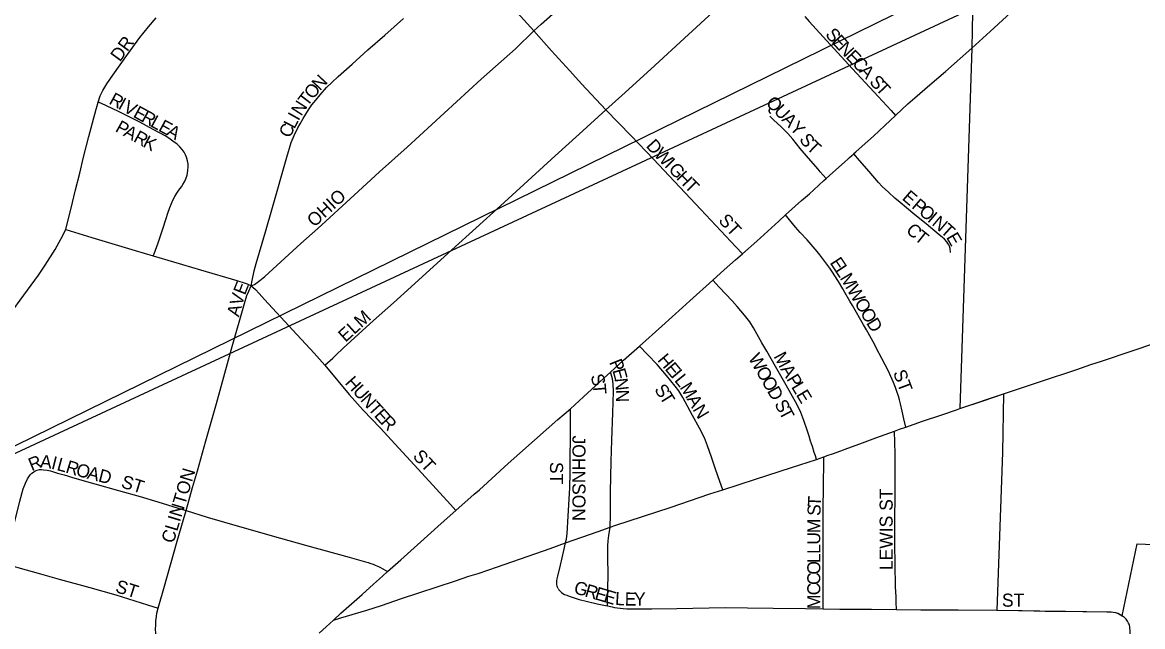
# Model space of a CAD drawing. Extents: x 1772825 to 1773716, y 1138558 to 1139032.
# Drawn here: x 1773356.3 to 1773372.55, y 1138876.75 to 1138885.5 of the extents above; entities that cross this region are included whole.
import ezdxf

# ---------------------------------------------------------------- set-up
doc = ezdxf.new("R2010")
doc.units = 0
for name, color, linetype in [('GM_X_City_Street', 7, 'Continuous'), ('GM_X_City_Street_Text', 7, 'Continuous'), ('GM_X_Corporation', 7, 'Continuous'), ('GM_X_State_Route', 7, 'Continuous'), ('SH_Text', 7, 'Continuous')]:
    doc.layers.add(name, color=color, linetype=linetype)

msp = doc.modelspace()

# ---------------------------------------------------------------- linework, layer by layer
at = {"layer": 'GM_X_City_Street'}
for points in [[(1773363.722, 1138885.38), (1773363.83, 1138885.476), (1773364.361, 1138885.95), (1773364.853, 1138886.389), (1773365.459, 1138886.94), (1773365.697, 1138887.158), (1773365.994, 1138887.425), (1773366.003, 1138887.433)], [(1773363.722, 1138885.38), (1773363.29, 1138885.859), (1773363.032, 1138886.142), (1773362.901, 1138886.289), (1773362.805, 1138886.388), (1773362.777, 1138886.417)], [(1773364.766, 1138884.234), (1773364.996, 1138884.444), (1773365.417, 1138884.826), (1773365.967, 1138885.326), (1773366.317, 1138885.649), (1773366.776, 1138886.082), (1773366.972, 1138886.259), (1773367.015, 1138886.295)], [(1773357.401, 1138884.347), (1773357.433, 1138884.438), (1773357.47, 1138884.518), (1773357.497, 1138884.566), (1773357.529, 1138884.615), (1773357.613, 1138884.736), (1773357.825, 1138885.037), (1773358.005, 1138885.284), (1773358.131, 1138885.44), (1773358.241, 1138885.571)], [(1773359.622, 1138881.683), (1773359.635, 1138881.761), (1773359.666, 1138881.902), (1773359.695, 1138882.007), (1773359.831, 1138882.469), (1773359.929, 1138882.822), (1773360.139, 1138883.55), (1773360.203, 1138883.761), (1773360.246, 1138883.866), (1773360.297, 1138883.973), (1773360.33, 1138884.034), (1773360.376, 1138884.111), (1773360.453, 1138884.235), (1773360.502, 1138884.309), (1773360.56, 1138884.378), (1773360.621, 1138884.453), (1773360.716, 1138884.559), (1773360.79, 1138884.631), (1773360.883, 1138884.721), (1773361.085, 1138884.899), (1773361.312, 1138885.104), (1773361.562, 1138885.318), (1773361.83, 1138885.559)], [(1773367.651, 1138885.589), (1773367.716, 1138885.517), (1773368.018, 1138885.181), (1773368.343, 1138884.83), (1773368.714, 1138884.428), (1773368.903, 1138884.224), (1773368.967, 1138884.155)], [(1773359.622, 1138881.683), (1773359.668, 1138881.706), (1773359.746, 1138881.761), (1773359.818, 1138881.818), (1773360.109, 1138882.084), (1773360.343, 1138882.297), (1773360.59, 1138882.517), (1773361.116, 1138882.998), (1773361.485, 1138883.336), (1773361.885, 1138883.697), (1773362.957, 1138884.682), (1773363.455, 1138885.119), (1773363.722, 1138885.38)], [(1773364.766, 1138884.234), (1773364.414, 1138884.614), (1773364.244, 1138884.802), (1773363.98, 1138885.093), (1773363.722, 1138885.38)], [(1773356.933, 1138882.503), (1773356.958, 1138882.605), (1773357.004, 1138882.79), (1773357.075, 1138883.077), (1773357.135, 1138883.318), (1773357.191, 1138883.548), (1773357.268, 1138883.847), (1773357.373, 1138884.245), (1773357.386, 1138884.295), (1773357.401, 1138884.347)], [(1773358.201, 1138882.122), (1773358.213, 1138882.151), (1773358.272, 1138882.307), (1773358.34, 1138882.511), (1773358.388, 1138882.66), (1773358.413, 1138882.74), (1773358.443, 1138882.821), (1773358.49, 1138882.936), (1773358.515, 1138882.982), (1773358.543, 1138883.027), (1773358.574, 1138883.073), (1773358.609, 1138883.119), (1773358.63, 1138883.153), (1773358.655, 1138883.194), (1773358.674, 1138883.237), (1773358.691, 1138883.287), (1773358.704, 1138883.357), (1773358.709, 1138883.413), (1773358.707, 1138883.451), (1773358.699, 1138883.497), (1773358.683, 1138883.548), (1773358.668, 1138883.584), (1773358.648, 1138883.622), (1773358.62, 1138883.662), (1773358.587, 1138883.701), (1773358.546, 1138883.739), (1773358.487, 1138883.783), (1773358.429, 1138883.823), (1773358.373, 1138883.857), (1773358.2, 1138883.95), (1773358.005, 1138884.055), (1773357.844, 1138884.137), (1773357.697, 1138884.21), (1773357.442, 1138884.334), (1773357.401, 1138884.347)], [(1773360.688, 1138880.536), (1773360.804, 1138880.639), (1773360.848, 1138880.682), (1773360.957, 1138880.783), (1773361.398, 1138881.182), (1773361.684, 1138881.44), (1773361.942, 1138881.672), (1773362.53, 1138882.206), (1773363.24, 1138882.846), (1773364.029, 1138883.567), (1773364.379, 1138883.884), (1773364.766, 1138884.234)], [(1773366.747, 1138882.15), (1773366.654, 1138882.249), (1773366.143, 1138882.792), (1773365.458, 1138883.519), (1773365.131, 1138883.857), (1773364.766, 1138884.234)], [(1773367.96, 1138883.239), (1773367.876, 1138883.339), (1773367.845, 1138883.376), (1773367.706, 1138883.534), (1773367.584, 1138883.674), (1773367.53, 1138883.741), (1773367.477, 1138883.809), (1773367.405, 1138883.894), (1773367.309, 1138883.991), (1773367.2, 1138884.092), (1773367.146, 1138884.143)], [(1773369.765, 1138882.169), (1773369.76, 1138882.228), (1773369.751, 1138882.258), (1773369.742, 1138882.279), (1773369.728, 1138882.301), (1773369.712, 1138882.323), (1773369.679, 1138882.36), (1773369.647, 1138882.389), (1773369.603, 1138882.424), (1773369.412, 1138882.583), (1773369.25, 1138882.715), (1773369.126, 1138882.817), (1773369.037, 1138882.892), (1773368.957, 1138882.958), (1773368.865, 1138883.041), (1773368.774, 1138883.126), (1773368.723, 1138883.181), (1773368.584, 1138883.342), (1773368.446, 1138883.502), (1773368.362, 1138883.6)], [(1773369.118, 1138879.639), (1773369.09, 1138879.76), (1773369.064, 1138879.871), (1773369.039, 1138879.977), (1773369.025, 1138880.031), (1773369.01, 1138880.084), (1773368.988, 1138880.152), (1773368.967, 1138880.212), (1773368.938, 1138880.284), (1773368.902, 1138880.371), (1773368.868, 1138880.449), (1773368.77, 1138880.634), (1773368.688, 1138880.786), (1773368.666, 1138880.83), (1773368.618, 1138880.917), (1773368.547, 1138881.047), (1773368.505, 1138881.121), (1773368.345, 1138881.399), (1773368.306, 1138881.462), (1773368.233, 1138881.59), (1773368.204, 1138881.644), (1773368.14, 1138881.748), (1773368.042, 1138881.9), (1773368.015, 1138881.94), (1773367.916, 1138882.078), (1773367.869, 1138882.135), (1773367.83, 1138882.182), (1773367.684, 1138882.35), (1773367.584, 1138882.46), (1773367.519, 1138882.535), (1773367.432, 1138882.641), (1773367.373, 1138882.713)], [(1773355.189, 1138880.149), (1773355.278, 1138880.269), (1773355.47, 1138880.493), (1773355.648, 1138880.701), (1773355.912, 1138881.003), (1773356.126, 1138881.277), (1773356.326, 1138881.548), (1773356.534, 1138881.839), (1773356.632, 1138881.983), (1773356.777, 1138882.213), (1773356.866, 1138882.373), (1773356.933, 1138882.503)], [(1773356.933, 1138882.503), (1773357.311, 1138882.385), (1773357.939, 1138882.199), (1773358.201, 1138882.122)], [(1773358.201, 1138882.122), (1773358.497, 1138882.034), (1773358.884, 1138881.919), (1773359.415, 1138881.763), (1773359.535, 1138881.726), (1773359.562, 1138881.715), (1773359.59, 1138881.701), (1773359.615, 1138881.688), (1773359.622, 1138881.683)], [(1773358.676, 1138878.428), (1773358.772, 1138878.763), (1773358.841, 1138879.003), (1773358.965, 1138879.439), (1773359.119, 1138879.982), (1773359.348, 1138880.806), (1773359.523, 1138881.428), (1773359.559, 1138881.543), (1773359.585, 1138881.608), (1773359.622, 1138881.683)], [(1773359.622, 1138881.683), (1773359.645, 1138881.667), (1773359.683, 1138881.631), (1773359.735, 1138881.575), (1773359.817, 1138881.485), (1773360.226, 1138881.045), (1773360.536, 1138880.71), (1773360.688, 1138880.536)], [(1773367.821, 1138879.169), (1773367.805, 1138879.22), (1773367.789, 1138879.271), (1773367.762, 1138879.355), (1773367.736, 1138879.436), (1773367.715, 1138879.506), (1773367.693, 1138879.578), (1773367.64, 1138879.732), (1773367.593, 1138879.849), (1773367.54, 1138879.962), (1773367.45, 1138880.125), (1773367.382, 1138880.244), (1773367.228, 1138880.514), (1773367.099, 1138880.74), (1773367.031, 1138880.859), (1773366.91, 1138881.077), (1773366.855, 1138881.162), (1773366.779, 1138881.262), (1773366.672, 1138881.385), (1773366.597, 1138881.468), (1773366.409, 1138881.667), (1773366.316, 1138881.765)], [(1773366.462, 1138878.73), (1773366.42, 1138878.85), (1773366.358, 1138879.03), (1773366.299, 1138879.202), (1773366.242, 1138879.365), (1773366.195, 1138879.48), (1773366.124, 1138879.623), (1773366.023, 1138879.807), (1773365.881, 1138880.067), (1773365.823, 1138880.162), (1773365.773, 1138880.232), (1773365.648, 1138880.387), (1773365.509, 1138880.545), (1773365.372, 1138880.688), (1773365.253, 1138880.812)], [(1773360.688, 1138880.536), (1773361.041, 1138880.11), (1773361.245, 1138879.885), (1773361.492, 1138879.627), (1773361.763, 1138879.331), (1773362.095, 1138878.971), (1773362.511, 1138878.515), (1773362.59, 1138878.428)], [(1773364.827, 1138878.187), (1773364.83, 1138878.24), (1773364.832, 1138878.311), (1773364.836, 1138878.702), (1773364.844, 1138879.137), (1773364.851, 1138879.447), (1773364.866, 1138879.844), (1773364.876, 1138880.153), (1773364.874, 1138880.265), (1773364.862, 1138880.337), (1773364.844, 1138880.403), (1773364.833, 1138880.434)], [(1773364.182, 1138877.96), (1773364.193, 1138878.014), (1773364.203, 1138878.098), (1773364.21, 1138878.178), (1773364.217, 1138878.267), (1773364.221, 1138878.348), (1773364.243, 1138878.756), (1773364.248, 1138878.973), (1773364.251, 1138879.698), (1773364.252, 1138879.904)], [(1773368.981, 1138876.996), (1773368.978, 1138877.1), (1773368.975, 1138877.197), (1773368.974, 1138877.233), (1773368.969, 1138877.342), (1773368.962, 1138877.63), (1773368.958, 1138877.962), (1773368.96, 1138878.33), (1773368.962, 1138878.613), (1773368.965, 1138878.95), (1773368.962, 1138879.25), (1773368.951, 1138879.581)], [(1773367.918, 1138877.005), (1773367.919, 1138877.228), (1773367.917, 1138877.711), (1773367.917, 1138878.357), (1773367.921, 1138878.866), (1773367.926, 1138879.069), (1773367.929, 1138879.207)], [(1773356.033, 1138877.659), (1773356.074, 1138877.812), (1773356.123, 1138877.999), (1773356.186, 1138878.252), (1773356.264, 1138878.564), (1773356.316, 1138878.742), (1773356.346, 1138878.824), (1773356.379, 1138878.89), (1773356.407, 1138878.931), (1773356.421, 1138878.949), (1773356.442, 1138878.97)], [(1773356.442, 1138878.97), (1773356.464, 1138878.987), (1773356.488, 1138879.003), (1773356.519, 1138879.016), (1773356.552, 1138879.021), (1773356.579, 1138879.021), (1773356.611, 1138879.02), (1773356.664, 1138879.012), (1773356.709, 1138879.002), (1773356.814, 1138878.972), (1773356.85, 1138878.96), (1773356.909, 1138878.944), (1773356.957, 1138878.93), (1773357.017, 1138878.912), (1773357.065, 1138878.899), (1773357.352, 1138878.816), (1773357.699, 1138878.719), (1773358.01, 1138878.632), (1773358.267, 1138878.557), (1773358.626, 1138878.444), (1773358.676, 1138878.428)], [(1773358.274, 1138877.016), (1773358.291, 1138877.082), (1773358.354, 1138877.299), (1773358.55, 1138877.987), (1773358.638, 1138878.297), (1773358.676, 1138878.428)], [(1773358.676, 1138878.428), (1773358.983, 1138878.334), (1773359.484, 1138878.189), (1773360.045, 1138878.029), (1773360.407, 1138877.926), (1773360.849, 1138877.806), (1773361.042, 1138877.753), (1773361.28, 1138877.687), (1773361.32, 1138877.674), (1773361.356, 1138877.662), (1773361.392, 1138877.649), (1773361.421, 1138877.638), (1773361.466, 1138877.619), (1773361.499, 1138877.601), (1773361.601, 1138877.544)], [(1773364.79, 1138877.046), (1773364.792, 1138877.15), (1773364.795, 1138877.272), (1773364.797, 1138877.381), (1773364.798, 1138877.417), (1773364.799, 1138877.564), (1773364.796, 1138877.687), (1773364.793, 1138877.808), (1773364.797, 1138877.915), (1773364.801, 1138877.99), (1773364.809, 1138878.066), (1773364.827, 1138878.187)], [(1773364.073, 1138877.299), (1773364.064, 1138877.316), (1773364.058, 1138877.331), (1773364.054, 1138877.351), (1773364.053, 1138877.379), (1773364.055, 1138877.411), (1773364.06, 1138877.441), (1773364.068, 1138877.476), (1773364.106, 1138877.635), (1773364.158, 1138877.848), (1773364.182, 1138877.96)], [(1773356.033, 1138877.659), (1773356.238, 1138877.602), (1773356.565, 1138877.509), (1773356.837, 1138877.435), (1773357.283, 1138877.314), (1773357.656, 1138877.205), (1773357.936, 1138877.121), (1773358.119, 1138877.064), (1773358.274, 1138877.016)], [(1773364.073, 1138877.299), (1773364.086, 1138877.279), (1773364.102, 1138877.26), (1773364.123, 1138877.24), (1773364.14, 1138877.228), (1773364.167, 1138877.214), (1773364.199, 1138877.201), (1773364.236, 1138877.188), (1773364.378, 1138877.141), (1773364.502, 1138877.108), (1773364.641, 1138877.077), (1773364.76, 1138877.053), (1773364.79, 1138877.046)], [(1773358.286, 1138876.343), (1773358.268, 1138876.429), (1773358.253, 1138876.521), (1773358.243, 1138876.606), (1773358.239, 1138876.653), (1773358.235, 1138876.709), (1773358.236, 1138876.765), (1773358.24, 1138876.829), (1773358.246, 1138876.893), (1773358.254, 1138876.94), (1773358.274, 1138877.016)], [(1773364.79, 1138877.046), (1773364.857, 1138877.031), (1773364.893, 1138877.024), (1773364.931, 1138877.018), (1773364.975, 1138877.013), (1773365.017, 1138877.01), (1773365.072, 1138877.006), (1773365.116, 1138877.005), (1773365.434, 1138877.005), (1773365.796, 1138877.011), (1773366.498, 1138877.022), (1773366.82, 1138877.018), (1773367.195, 1138877.014), (1773367.663, 1138877.009), (1773367.918, 1138877.005)], [(1773367.918, 1138877.005), (1773368.16, 1138877), (1773368.618, 1138876.998), (1773368.981, 1138876.996)], [(1773368.981, 1138876.996), (1773369.336, 1138876.991), (1773369.809, 1138876.988)], [(1773369.809, 1138876.988), (1773369.878, 1138876.988), (1773370.439, 1138876.984)], [(1773370.439, 1138876.984), (1773370.805, 1138876.978), (1773371.137, 1138876.972), (1773371.432, 1138876.968), (1773371.686, 1138876.964)], [(1773371.686, 1138876.964), (1773371.736, 1138876.963), (1773372.034, 1138876.961), (1773372.096, 1138876.959), (1773372.157, 1138876.949), (1773372.192, 1138876.939), (1773372.237, 1138876.917), (1773372.273, 1138876.891)], [(1773371.927, 1138874.754), (1773372.017, 1138874.99), (1773372.098, 1138875.182), (1773372.247, 1138875.551), (1773372.293, 1138875.669), (1773372.304, 1138875.7), (1773372.311, 1138875.732), (1773372.316, 1138875.756), (1773372.322, 1138875.791), (1773372.326, 1138875.83), (1773372.353, 1138876.171), (1773372.372, 1138876.544), (1773372.372, 1138876.663), (1773372.37, 1138876.695), (1773372.369, 1138876.719), (1773372.365, 1138876.742), (1773372.36, 1138876.765), (1773372.355, 1138876.781), (1773372.349, 1138876.797), (1773372.34, 1138876.814), (1773372.333, 1138876.827), (1773372.315, 1138876.852), (1773372.288, 1138876.878), (1773372.273, 1138876.891)]]:
    msp.add_lwpolyline(points, dxfattribs=at)
at = {"layer": 'GM_X_Corporation'}
msp.add_lwpolyline([(1773370.116, 1138897.078), (1773370.104, 1138889.429), (1773370.101, 1138888.577), (1773370.102, 1138887.593), (1773370.086, 1138886.589), (1773370.083, 1138885.649), (1773370.076, 1138885.13), (1773369.903, 1138879.906), (1773370.536, 1138880.118), (1773370.519, 1138879.27), (1773370.439, 1138876.984), (1773371.686, 1138876.964), (1773372.091, 1138876.959), (1773372.157, 1138876.95), (1773372.207, 1138876.932), (1773372.257, 1138876.903), (1773372.474, 1138877.945), (1773376.152, 1138877.801), (1773376.238, 1138877.332), (1773376.247, 1138875.752)], dxfattribs=at)
at = {"layer": 'GM_X_State_Route'}
for points in [[(1773370.076, 1138885.13), (1773370.339, 1138885.371), (1773370.577, 1138885.588), (1773370.831, 1138885.82), (1773371.044, 1138886.013), (1773371.138, 1138886.098), (1773371.222, 1138886.173)], [(1773369.142, 1138884.317), (1773369.147, 1138884.321), (1773369.248, 1138884.412), (1773369.465, 1138884.599), (1773369.691, 1138884.792), (1773370.076, 1138885.13)], [(1773360.816, 1138876.841), (1773360.924, 1138876.94), (1773361.039, 1138877.044), (1773361.232, 1138877.214), (1773361.398, 1138877.362), (1773361.527, 1138877.477), (1773361.601, 1138877.544), (1773361.792, 1138877.716), (1773362.181, 1138878.064), (1773362.377, 1138878.24), (1773362.59, 1138878.428), (1773362.857, 1138878.665), (1773362.931, 1138878.731), (1773363.35, 1138879.108), (1773363.899, 1138879.598), (1773364.07, 1138879.747), (1773364.252, 1138879.904), (1773364.443, 1138880.078), (1773364.731, 1138880.343), (1773364.833, 1138880.434), (1773365.024, 1138880.606), (1773365.253, 1138880.812), (1773365.578, 1138881.102), (1773365.878, 1138881.37), (1773365.985, 1138881.469), (1773366.316, 1138881.765), (1773366.484, 1138881.915), (1773366.649, 1138882.062), (1773366.747, 1138882.15), (1773366.955, 1138882.334), (1773367.273, 1138882.623), (1773367.373, 1138882.713), (1773367.606, 1138882.921), (1773367.718, 1138883.019), (1773367.783, 1138883.077), (1773367.928, 1138883.211), (1773367.96, 1138883.239), (1773368.011, 1138883.285), (1773368.231, 1138883.48), (1773368.275, 1138883.521), (1773368.302, 1138883.545), (1773368.328, 1138883.57), (1773368.362, 1138883.6), (1773368.364, 1138883.602), (1773368.391, 1138883.627), (1773368.483, 1138883.708), (1773368.647, 1138883.856), (1773368.811, 1138884.008), (1773368.967, 1138884.155), (1773369.064, 1138884.246), (1773369.142, 1138884.317)], [(1773369.903, 1138879.906), (1773370.239, 1138880.019), (1773370.536, 1138880.118), (1773371.071, 1138880.297), (1773371.597, 1138880.474), (1773371.803, 1138880.543), (1773371.954, 1138880.592), (1773372.401, 1138880.741), (1773372.73, 1138880.855), (1773373.18, 1138881.006), (1773373.437, 1138881.092), (1773373.966, 1138881.272), (1773375.04, 1138881.629), (1773376.167, 1138882.013), (1773377.025, 1138882.307), (1773377.885, 1138882.598), (1773378.873, 1138882.935), (1773380.11, 1138883.351), (1773380.385, 1138883.45), (1773380.45, 1138883.472)], [(1773362.781, 1138877.475), (1773362.913, 1138877.518), (1773363.194, 1138877.612), (1773363.959, 1138877.878), (1773364.182, 1138877.96), (1773364.418, 1138878.041), (1773364.655, 1138878.125), (1773364.827, 1138878.187), (1773364.909, 1138878.216), (1773365.699, 1138878.474), (1773366.276, 1138878.67), (1773366.462, 1138878.73), (1773366.939, 1138878.884), (1773367.461, 1138879.053), (1773367.821, 1138879.169), (1773367.877, 1138879.189), (1773367.929, 1138879.207), (1773367.993, 1138879.229), (1773368.054, 1138879.251), (1773368.174, 1138879.294), (1773368.276, 1138879.331), (1773368.451, 1138879.394), (1773368.683, 1138879.48), (1773368.951, 1138879.581), (1773369.025, 1138879.607), (1773369.118, 1138879.639), (1773369.36, 1138879.723), (1773369.639, 1138879.817), (1773369.854, 1138879.889), (1773369.903, 1138879.906)], [(1773360.816, 1138876.841), (1773360.922, 1138876.872), (1773361.299, 1138876.983), (1773361.512, 1138877.053), (1773361.804, 1138877.153), (1773362.052, 1138877.234), (1773362.583, 1138877.41), (1773362.781, 1138877.475)], [(1773360.609, 1138876.652), (1773360.71, 1138876.745), (1773360.816, 1138876.841)]]:
    msp.add_lwpolyline(points, dxfattribs=at)
at = {"layer": 'SH_Text'}
msp.add_lwpolyline([(1773543.413, 1138971.185), (1773351.996, 1138877.306), (1773543.413, 1138966.239)], close=True, dxfattribs=at)

# ---------------------------------------------------------------- texts
at = {"layer": 'GM_X_City_Street_Text'}
for s, height, rotation, p in [('S', 0.189, 311.0754, (1773367.94, 1138885.322)), ('DR', 0.1894, 53.7506, (1773357.717, 1138884.921)), ('E', 0.189, 312.4325, (1773368.031, 1138885.218)), ('N', 0.189, 313.1202, (1773368.122, 1138885.118)), ('E', 0.189, 313.1439, (1773368.236, 1138884.996)), ('C', 0.189, 313.1573, (1773368.327, 1138884.899)), ('N', 0.189, 47.3338, (1773360.62, 1138884.503)), ('A', 0.189, 313.1604, (1773368.43, 1138884.79)), ('O', 0.189, 50.4323, (1773360.515, 1138884.377)), ('S', 0.189, 313.1449, (1773368.578, 1138884.632)), ('T', 0.189, 313.1449, (1773368.669, 1138884.534)), ('R', 0.189, 331.3488, (1773357.546, 1138884.331)), ('T', 0.189, 52.3598, (1773360.435, 1138884.273)), ('I', 0.189, 331.3233, (1773357.678, 1138884.259)), ('V', 0.189, 331.3604, (1773357.751, 1138884.219)), ('E', 0.189, 331.3699, (1773357.897, 1138884.139)), ('N', 0.189, 57.4802, (1773360.348, 1138884.136)), ('Q', 0.189, 313.9337, (1773367.076, 1138884.327)), ('U', 0.189, 313.9179, (1773367.192, 1138884.207)), ('R', 0.189, 331.3275, (1773358.014, 1138884.075)), ('L', 0.189, 331.3663, (1773358.146, 1138884.003)), ('E', 0.189, 331.3328, (1773358.263, 1138883.939)), ('I', 0.189, 60.5803, (1773360.308, 1138884.066)), ('A', 0.189, 313.9321, (1773367.307, 1138884.086)), ('P', 0.189, 330.7702, (1773357.637, 1138883.93)), ('A', 0.189, 330.8267, (1773357.754, 1138883.865)), ('R', 0.189, 331.2618, (1773357.901, 1138883.783)), ('A', 0.189, 329.8159, (1773358.379, 1138883.876)), ('C', 0.189, 63.1417, (1773360.18, 1138883.815)), ('L', 0.189, 62.6041, (1773360.248, 1138883.949)), ('Y', 0.189, 311.8296, (1773367.422, 1138883.968)), ('K', 0.189, 332.4377, (1773358.036, 1138883.708)), ('D', 0.189, 312.0928, (1773365.339, 1138883.707)), ('S', 0.189, 308.1077, (1773367.562, 1138883.804)), ('T', 0.189, 316.5373, (1773367.665, 1138883.677)), ('W', 0.189, 313.4826, (1773365.454, 1138883.579)), ('I', 0.189, 314.0454, (1773365.605, 1138883.421)), ('G', 0.189, 314.0595, (1773365.663, 1138883.361)), ('H', 0.189, 314.0595, (1773365.778, 1138883.241)), ('T', 0.189, 314.0528, (1773365.894, 1138883.121)), ('OHIO', 0.1894, 42.7062, (1773360.538, 1138882.526)), ('E', 0.189, 319.4669, (1773369.052, 1138882.944)), ('P', 0.189, 319.4774, (1773369.191, 1138882.824)), ('O', 0.189, 319.4556, (1773369.293, 1138882.738)), ('ST', 0.1894, 312.5121, (1773366.389, 1138882.624)), ('I', 0.189, 319.4334, (1773369.419, 1138882.629)), ('N', 0.189, 319.4683, (1773369.483, 1138882.575)), ('C', 0.189, 316.5287, (1773369.108, 1138882.477)), ('T', 0.189, 321.478, (1773369.23, 1138882.362)), ('T', 0.189, 317.7447, (1773369.608, 1138882.468)), ('E', 0.189, 299.8906, (1773369.697, 1138882.39)), ('E', 0.189, 303.6219, (1773368.009, 1138882.02)), ('L', 0.189, 303.3491, (1773368.082, 1138881.909)), ('M', 0.189, 301.0013, (1773368.155, 1138881.799)), ('E', 0.189, 68.5232, (1773359.531, 1138881.541)), ('W', 0.189, 300.0931, (1773368.257, 1138881.628)), ('V', 0.189, 74.628, (1773359.489, 1138881.385)), ('O', 0.189, 300.0865, (1773368.366, 1138881.441)), ('A', 0.189, 74.649, (1773359.444, 1138881.225)), ('ELM', 0.1894, 42.1392, (1773360.989, 1138880.859)), ('O', 0.189, 300.3234, (1773368.45, 1138881.296)), ('D', 0.189, 301.9346, (1773368.537, 1138881.147)), ('H', 0.189, 309.9231, (1773365.506, 1138880.606)), ('W', 0.189, 299.747, (1773366.827, 1138880.639)), ('M', 0.189, 298.0232, (1773367.195, 1138880.664)), ('P', 0.189, 291.4868, (1773364.812, 1138880.58)), ('E', 0.189, 309.9268, (1773365.613, 1138880.478)), ('H', 0.189, 311.815, (1773360.972, 1138880.273)), ('S', 0.189, 285.8854, (1773364.541, 1138880.38)), ('E', 0.189, 285.4276, (1773364.859, 1138880.461)), ('I', 0.189, 309.9566, (1773365.699, 1138880.376)), ('L', 0.189, 308.9799, (1773365.752, 1138880.313)), ('O', 0.189, 299.734, (1773366.935, 1138880.451)), ('O', 0.189, 299.7519, (1773367.017, 1138880.306)), ('A', 0.189, 301.0728, (1773367.294, 1138880.478)), ('P', 0.189, 301.212, (1773367.381, 1138880.335)), ('ST', 0.1894, 290.5546, (1773368.929, 1138880.429)), ('U', 0.189, 311.8295, (1773361.084, 1138880.149)), ('T', 0.189, 274.7319, (1773364.576, 1138880.261)), ('N', 0.189, 276.1326, (1773364.893, 1138880.34)), ('S', 0.189, 305.7663, (1773365.461, 1138880.179)), ('M', 0.189, 301.5073, (1773365.832, 1138880.214)), ('D', 0.189, 299.6744, (1773367.1, 1138880.161)), ('L', 0.189, 301.212, (1773367.45, 1138880.221)), ('N', 0.189, 311.815, (1773361.195, 1138880.025)), ('N', 0.189, 271.2896, (1773364.911, 1138880.179)), ('T', 0.189, 301.8867, (1773365.537, 1138880.074)), ('A', 0.189, 299.0291, (1773365.935, 1138880.046)), ('S', 0.189, 298.471, (1773367.206, 1138879.974)), ('E', 0.189, 301.212, (1773367.519, 1138880.107)), ('T', 0.189, 311.8105, (1773361.306, 1138879.901)), ('E', 0.189, 311.8105, (1773361.395, 1138879.801)), ('N', 0.189, 300.9105, (1773366.02, 1138879.894)), ('T', 0.189, 298.1046, (1773367.27, 1138879.857)), ('R', 0.189, 313.5446, (1773361.488, 1138879.697)), ('JOHNSON', 0.1894, 270, (1773364.281, 1138879.516)), ('R', 0.189, 22.2163, (1773356.437, 1138878.997)), ('A', 0.189, 354.7917, (1773356.553, 1138879.05)), ('ST', 0.1894, 312.5121, (1773361.955, 1138879.207)), ('I', 0.189, 346.1439, (1773356.711, 1138879.036)), ('L', 0.189, 344.685, (1773356.791, 1138879.017)), ('R', 0.189, 343.224, (1773356.918, 1138878.982)), ('O', 0.189, 344.9813, (1773357.068, 1138878.937)), ('A', 0.189, 345.5601, (1773357.231, 1138878.893)), ('ST', 0.1894, 270, (1773363.956, 1138879.133)), ('D', 0.189, 345.582, (1773357.393, 1138878.852)), ('ST', 0.1894, 342.6538, (1773357.723, 1138878.767)), ('CLINTON', 0.1894, 73.3031, (1773358.495, 1138877.943)), ('LEWIS ST', 0.1894, 90, (1773368.927, 1138877.566)), ('T', 0.189, 87.1853, (1773367.883, 1138878.481)), ('S', 0.189, 87.7323, (1773367.878, 1138878.348)), ('M', 0.189, 89.9089, (1773367.877, 1138878.1)), ('U', 0.189, 89.9928, (1773367.877, 1138877.933)), ('L', 0.189, 89.9727, (1773367.877, 1138877.8)), ('L', 0.189, 90, (1773367.877, 1138877.666)), ('O', 0.189, 89.9928, (1773367.877, 1138877.5)), ('C', 0.189, 89.9757, (1773367.877, 1138877.35)), ('ST', 0.1894, 342.6413, (1773357.64, 1138877.25)), ('G', 0.189, 343.7844, (1773364.289, 1138877.234)), ('R', 0.189, 343.7777, (1773364.449, 1138877.187)), ('E', 0.189, 343.7769, (1773364.593, 1138877.145)), ('E', 0.189, 343.1464, (1773364.721, 1138877.108)), ('C', 0.189, 89.994, (1773367.877, 1138877.2)), ('L', 0.189, 356.3791, (1773364.895, 1138877.061)), ('E', 0.189, 359.769, (1773365.04, 1138877.052)), ('Y', 0.189, 359.9929, (1773365.174, 1138877.052)), ('M', 0.189, 89.9818, (1773367.877, 1138877)), ('ST', 0.1894, 0, (1773370.512, 1138877.035))]:
    msp.add_text(s, height=height, rotation=rotation, dxfattribs=at).set_placement(p)

doc.saveas('drawing.dxf')
